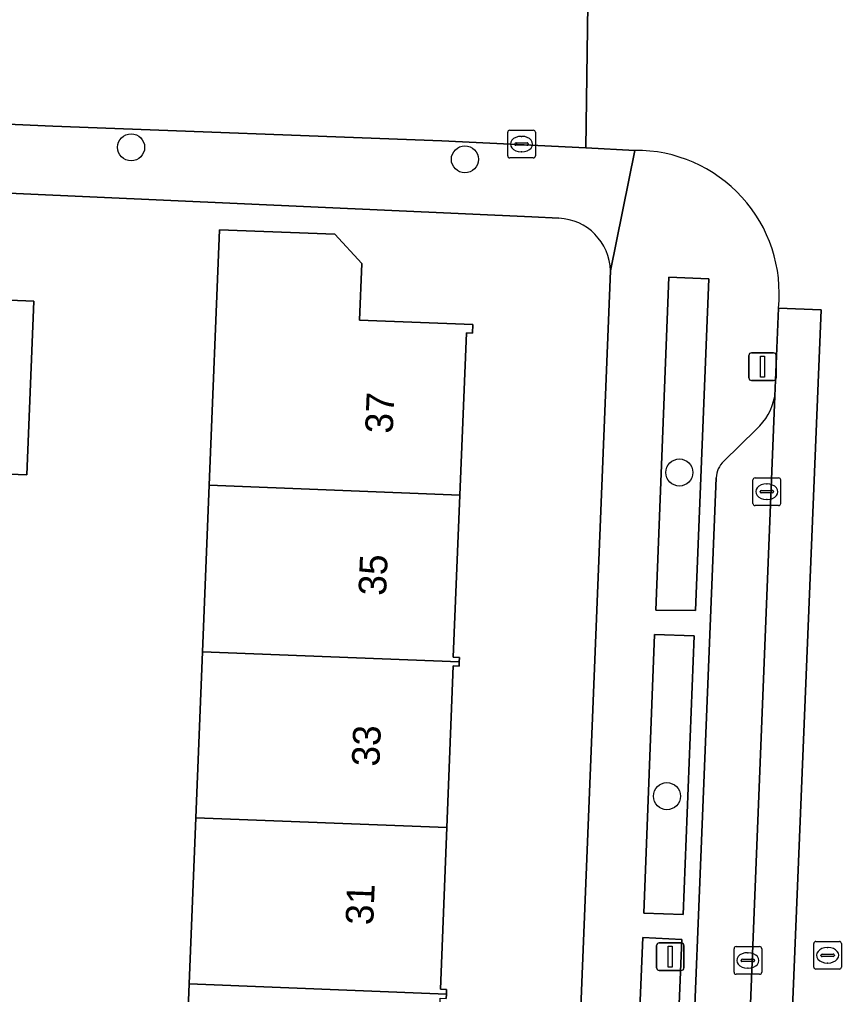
# Model space of a CAD drawing. Extents: x 160732 to 162107, y 387428 to 388479.
# Drawn here: x 161746.7 to 161776.41, y 387839.66 to 387874.89 of the extents above; entities that cross this region are included whole.
import ezdxf

# ---------------------------------------------------------------- set-up
doc = ezdxf.new("R2010")
doc.units = 0
for name, color, linetype in [('IMGEO_Boom', 7, 'Continuous'), ('IMGEO_Erf', 7, 'Continuous'), ('IMGEO_Groenvoorziening', 7, 'Continuous'), ('IMGEO_Kolk', 7, 'Continuous'), ('IMGEO_Lichtmast', 7, 'Continuous'), ('IMGEO_Pand', 7, 'Continuous'), ('IMGEO_Pand_nummerreeks', 7, 'Continuous'), ('IMGEO_Parkeervlak_open', 7, 'Continuous'), ('IMGEO_Rijbaan_lokaal_gesloten', 7, 'Continuous'), ('IMGEO_Rijbaan_lokaal_open', 7, 'Continuous'), ('IMGEO_Rioolput', 7, 'Continuous'), ('IMGEO_Voetpad_open', 7, 'Continuous')]:
    doc.layers.add(name, color=color, linetype=linetype)

msp = doc.modelspace()

# ---------------------------------------------------------------- linework, layer by layer
at = {"layer": 'IMGEO_Boom'}
for centre in [(161750.732, 387870.269), (161762.797, 387869.834), (161770.55, 387858.519), (161770.099, 387846.825)]:
    msp.add_circle(centre, 0.489, dxfattribs=at)
at = {"layer": 'IMGEO_Erf'}
for points in [[(161766.194, 387867.706), (161765.217, 387867.761), (161744.162, 387868.702)], [(161752.591, 387834.048), (161752.832, 387840.043), (161753.073, 387846.047), (161753.314, 387852.04), (161753.556, 387858.062), (161753.926, 387867.29), (161758.095, 387867.127), (161759.073, 387866.068), (161758.993, 387864.027), (161763.089, 387863.866), (161763.076, 387863.549), (161762.859, 387863.563), (161762.618, 387857.705), (161762.377, 387851.848), (161762.6, 387851.833), (161762.593, 387851.675), (161762.587, 387851.516), (161762.369, 387851.53), (161762.141, 387845.69), (161761.913, 387839.85), (161762.135, 387839.836), (161762.129, 387839.677), (161762.122, 387839.518)], [(161766.097, 387817.071), (161768.058, 387865.811)], [(161743.989, 387864.84), (161747.213, 387864.713), (161746.965, 387858.429), (161746.01, 387858.466)]]:
    msp.add_lwpolyline(points, dxfattribs=at)
msp.add_arc((161766.105, 387865.754), 1.954, 1.6781, 87.3769, dxfattribs=at)
at = {"layer": 'IMGEO_Groenvoorziening'}
for points in [[(161771.133, 387853.533), (161771.611, 387865.519), (161770.172, 387865.579), (161769.694, 387853.541)], [(161769.268, 387842.593), (161770.684, 387842.546), (161771.08, 387852.619), (161769.651, 387852.669)], [(161768.735, 387830.019), (161770.161, 387829.973), (161770.634, 387841.641), (161769.231, 387841.715)]]:
    msp.add_lwpolyline(points, close=True, dxfattribs=at)
at = {"layer": 'IMGEO_Kolk'}
for p, q in [((161764.343, 387869.958), (161764.343, 387870.81)), ((161764.418, 387870.884), (161765.27, 387870.884)), ((161765.344, 387870.81), (161765.344, 387869.958)), ((161764.645, 387870.427), (161765.043, 387870.427)), ((161764.831, 387870.664), (161764.856, 387870.664)), ((161764.602, 387870.378), (161764.602, 387870.39)), ((161765.04, 387870.341), (161764.642, 387870.341)), ((161764.854, 387870.104), (161764.829, 387870.104)), ((161765.086, 387870.39), (161765.086, 387870.378)), ((161765.27, 387869.884), (161764.418, 387869.884)), ((161773.209, 387857.4), (161773.209, 387858.252)), ((161773.284, 387858.326), (161774.136, 387858.326)), ((161773.697, 387858.106), (161773.722, 387858.106)), ((161774.21, 387858.252), (161774.21, 387857.4)), ((161773.468, 387857.82), (161773.468, 387857.832)), ((161773.906, 387857.783), (161773.508, 387857.783)), ((161773.511, 387857.869), (161773.909, 387857.869)), ((161773.952, 387857.832), (161773.952, 387857.82)), ((161773.72, 387857.546), (161773.695, 387857.546)), ((161774.136, 387857.326), (161773.284, 387857.326)), ((161772.524, 387840.463), (161772.524, 387841.315)), ((161772.599, 387841.389), (161773.451, 387841.389)), ((161773.525, 387841.315), (161773.525, 387840.463)), ((161772.783, 387840.883), (161772.783, 387840.895)), ((161773.221, 387840.846), (161772.823, 387840.846)), ((161772.826, 387840.932), (161773.224, 387840.932)), ((161773.012, 387841.169), (161773.037, 387841.169)), ((161773.267, 387840.895), (161773.267, 387840.883)), ((161773.035, 387840.609), (161773.01, 387840.609)), ((161773.451, 387840.389), (161772.599, 387840.389))]:
    msp.add_line(p, q, dxfattribs=at)
for points in [[(161764.343, 387869.958), (161764.343, 387870.81)], [(161764.418, 387870.884), (161765.27, 387870.884)], [(161765.344, 387870.81), (161765.344, 387869.958)], [(161765.27, 387869.884), (161764.418, 387869.884)], [(161773.209, 387857.4), (161773.209, 387858.252)], [(161773.284, 387858.326), (161774.136, 387858.326)], [(161774.21, 387858.252), (161774.21, 387857.4)], [(161774.136, 387857.326), (161773.284, 387857.326)], [(161772.524, 387840.463), (161772.524, 387841.315)], [(161772.599, 387841.389), (161773.451, 387841.389)], [(161773.525, 387841.315), (161773.525, 387840.463)], [(161773.451, 387840.389), (161772.599, 387840.389)]]:
    msp.add_lwpolyline(points, dxfattribs=at)
for centre, radius, start, end in [((161764.42, 387870.808), 0.0765, 91.552, 178.448), ((161764.42, 387870.808), 0.0765, 91.552, 178.448), ((161765.268, 387870.808), 0.0765, 1.552, 88.448), ((161765.268, 387870.808), 0.0765, 1.552, 88.448), ((161764.642, 387870.387), 0.0403, 85.8775, 175.7526), ((161765.047, 387870.389), 0.0386, 1.7309, 96.639), ((161764.639, 387870.377), 0.0366, 178.938, 274.7102), ((161765.043, 387870.384), 0.043, 264.8664, 352.4533), ((161764.42, 387869.96), 0.0765, 181.552, 268.448), ((161764.42, 387869.96), 0.0765, 181.552, 268.448), ((161765.268, 387869.96), 0.0765, 271.552, 358.448), ((161765.268, 387869.96), 0.0765, 271.552, 358.448), ((161773.286, 387858.25), 0.0765, 91.552, 178.448), ((161773.286, 387858.25), 0.0765, 91.552, 178.448), ((161774.134, 387858.25), 0.0765, 1.552, 88.448), ((161774.134, 387858.25), 0.0765, 1.552, 88.448), ((161773.508, 387857.829), 0.0403, 85.8775, 175.7526), ((161773.505, 387857.819), 0.0366, 178.938, 274.7102), ((161773.909, 387857.826), 0.043, 264.8664, 352.4533), ((161773.913, 387857.831), 0.0386, 1.7309, 96.639), ((161773.286, 387857.402), 0.0765, 181.552, 268.448), ((161773.286, 387857.402), 0.0765, 181.552, 268.448), ((161774.134, 387857.402), 0.0765, 271.552, 358.448), ((161774.134, 387857.402), 0.0765, 271.552, 358.448), ((161772.601, 387841.313), 0.0765, 91.552, 178.448), ((161772.601, 387841.313), 0.0765, 91.552, 178.448), ((161773.449, 387841.313), 0.0765, 1.552, 88.448), ((161773.449, 387841.313), 0.0765, 1.552, 88.448), ((161772.823, 387840.892), 0.0403, 85.8775, 175.7526), ((161772.82, 387840.882), 0.0366, 178.938, 274.7102), ((161773.224, 387840.889), 0.043, 264.8664, 352.4533), ((161773.228, 387840.894), 0.0386, 1.7309, 96.639), ((161772.601, 387840.465), 0.0765, 181.552, 268.448), ((161772.601, 387840.465), 0.0765, 181.552, 268.448), ((161773.449, 387840.465), 0.0765, 271.552, 358.448), ((161773.449, 387840.465), 0.0765, 271.552, 358.448)]:
    msp.add_arc(centre, radius, start, end, dxfattribs=at)
for centre, major_axis, ratio, start_param, end_param in [((161764.83, 387870.384), (-0.387, 0.002), 0.722429, 4.712389, 7.853982), ((161764.855, 387870.384), (-0.39, 0.002), 0.717154, 1.570796, 4.712389), ((161773.696, 387857.826), (-0.387, 0.002), 0.722429, 4.712389, 7.853982), ((161773.721, 387857.826), (-0.39, 0.002), 0.717154, 1.570796, 4.712389), ((161773.011, 387840.889), (-0.387, 0.002), 0.722429, 4.712389, 7.853982), ((161773.036, 387840.889), (-0.39, 0.002), 0.717154, 1.570796, 4.712389)]:
    msp.add_ellipse(centre, major_axis=major_axis, ratio=ratio, start_param=start_param, end_param=end_param, dxfattribs=at)
at = {"layer": 'IMGEO_Lichtmast'}
for p, q in [((161773.06, 387861.942), (161773.06, 387862.742)), ((161773.06, 387862.742), (161773.06, 387861.942)), ((161773.16, 387862.842), (161773.95, 387862.842)), ((161773.95, 387862.842), (161773.16, 387862.842)), ((161774.05, 387862.742), (161774.05, 387861.942)), ((161774.05, 387861.942), (161774.05, 387862.742)), ((161773.95, 387861.842), (161773.16, 387861.842)), ((161773.16, 387861.842), (161773.95, 387861.842)), ((161769.724, 387840.627), (161769.724, 387841.427)), ((161769.724, 387841.427), (161769.724, 387840.627)), ((161769.824, 387841.527), (161770.614, 387841.527)), ((161770.614, 387841.527), (161769.824, 387841.527)), ((161770.714, 387841.427), (161770.714, 387840.627)), ((161770.714, 387840.627), (161770.714, 387841.427)), ((161770.614, 387840.527), (161769.824, 387840.527)), ((161769.824, 387840.527), (161770.614, 387840.527))]:
    msp.add_line(p, q, dxfattribs=at)
for points in [[(161773.48, 387862.717), (161773.63, 387862.717), (161773.63, 387861.967), (161773.48, 387861.967), (161773.48, 387862.717)], [(161770.144, 387841.402), (161770.294, 387841.402), (161770.294, 387840.652), (161770.144, 387840.652), (161770.144, 387841.402)]]:
    msp.add_lwpolyline(points, dxfattribs=at)
for centre, start, end in [((161773.16, 387862.742), 90, 180), ((161773.16, 387862.742), 90, 180), ((161773.95, 387862.742), 0, 90), ((161773.95, 387862.742), 360, 90), ((161773.16, 387861.942), 180, 270), ((161773.16, 387861.942), 180, 270), ((161773.95, 387861.942), 270, 0), ((161773.95, 387861.942), 270, 0), ((161769.824, 387841.427), 90, 180), ((161769.824, 387841.427), 90, 180), ((161770.614, 387841.427), 0, 90), ((161770.614, 387841.427), 360, 90), ((161769.824, 387840.627), 180, 270), ((161769.824, 387840.627), 180, 270), ((161770.614, 387840.627), 270, 0), ((161770.614, 387840.627), 270, 0)]:
    msp.add_arc(centre, 0.1, start, end, dxfattribs=at)
at = {"layer": 'IMGEO_Pand'}
for points in [[(161762.618, 387857.705), (161762.859, 387863.563), (161763.076, 387863.549), (161763.089, 387863.866), (161758.993, 387864.027), (161759.073, 387866.068), (161758.095, 387867.127), (161753.926, 387867.29), (161753.556, 387858.062)], [(161746.001, 387858.241), (161746.01, 387858.466), (161746.965, 387858.429), (161747.213, 387864.713), (161743.989, 387864.84), (161743.732, 387858.331)], [(161753.556, 387858.062), (161753.314, 387852.04), (161762.593, 387851.675), (161762.6, 387851.833), (161762.377, 387851.848), (161762.618, 387857.705)], [(161753.314, 387852.04), (161753.073, 387846.047), (161762.141, 387845.69), (161762.369, 387851.53), (161762.587, 387851.516), (161762.593, 387851.675)], [(161753.073, 387846.047), (161752.832, 387840.043), (161762.129, 387839.677), (161762.135, 387839.836), (161761.913, 387839.85), (161762.141, 387845.69)], [(161761.669, 387833.69), (161761.905, 387839.532), (161762.122, 387839.518), (161762.129, 387839.677), (161752.832, 387840.043), (161752.591, 387834.048)]]:
    msp.add_lwpolyline(points, close=True, dxfattribs=at)
at = {"layer": 'IMGEO_Parkeervlak_open'}
for points in [[(161772.376, 387820.678), (161773.996, 387861.271)], [(161773.329, 387860.078), (161772.153, 387858.926)], [(161771.883, 387858.326), (161770.489, 387824.053)]]:
    msp.add_lwpolyline(points, dxfattribs=at)
for centre, radius, start, end in [((161771.886, 387861.667), 2.146, 312.2254, 349.3559), ((161772.727, 387858.307), 0.845, 132.8471, 178.6974)]:
    msp.add_arc(centre, radius, start, end, dxfattribs=at)
at = {"layer": 'IMGEO_Rijbaan_lokaal_gesloten'}
msp.add_lwpolyline([(161773.996, 387861.271), (161772.376, 387820.678), (161772.293, 387818.723), (161773.79, 387818.64), (161775.679, 387864.4), (161774.131, 387864.459)], close=True, dxfattribs=at)
at = {"layer": 'IMGEO_Rijbaan_lokaal_open'}
for points in [[(161682.403, 387873.815), (161687.584, 387873.595), (161704.207, 387872.889), (161744.348, 387871.186), (161747.905, 387871.035), (161761.958, 387870.502), (161767.169, 387870.246), (161767.266, 387877.176)], [(161768.615, 387877.11), (161767.266, 387877.176), (161767.169, 387870.246), (161768.936, 387870.157)], [(161774.131, 387864.459), (161775.679, 387864.4), (161773.79, 387818.64), (161772.293, 387818.723)]]:
    msp.add_lwpolyline(points, dxfattribs=at)
msp.add_arc((161768.988, 387864.987), 5.17, 354.135, 90.5773, dxfattribs=at)
at = {"layer": 'IMGEO_Rioolput'}
for p, q in [((161775.483, 387841.577), (161776.335, 387841.577)), ((161775.408, 387840.651), (161775.408, 387841.503)), ((161775.896, 387841.357), (161775.921, 387841.357)), ((161776.409, 387841.503), (161776.409, 387840.651)), ((161775.667, 387841.071), (161775.667, 387841.083)), ((161776.105, 387841.034), (161775.707, 387841.034)), ((161775.71, 387841.12), (161776.108, 387841.12)), ((161776.151, 387841.083), (161776.151, 387841.071)), ((161776.335, 387840.577), (161775.483, 387840.577)), ((161775.919, 387840.797), (161775.894, 387840.797))]:
    msp.add_line(p, q, dxfattribs=at)
for points in [[(161775.483, 387841.577), (161776.335, 387841.577)], [(161775.408, 387840.651), (161775.408, 387841.503)], [(161776.409, 387841.503), (161776.409, 387840.651)], [(161776.335, 387840.577), (161775.483, 387840.577)]]:
    msp.add_lwpolyline(points, dxfattribs=at)
for centre, radius, start, end in [((161775.485, 387841.501), 0.0765, 91.552, 178.448), ((161775.485, 387841.501), 0.0765, 91.552, 178.448), ((161776.333, 387841.501), 0.0765, 1.552, 88.448), ((161776.333, 387841.501), 0.0765, 1.552, 88.448), ((161775.707, 387841.08), 0.0403, 85.8775, 175.7526), ((161775.704, 387841.07), 0.0366, 178.938, 274.7102), ((161776.108, 387841.077), 0.043, 264.8664, 352.4533), ((161776.112, 387841.082), 0.0386, 1.7309, 96.639), ((161775.485, 387840.653), 0.0765, 181.552, 268.448), ((161775.485, 387840.653), 0.0765, 181.552, 268.448), ((161776.333, 387840.653), 0.0765, 271.552, 358.448), ((161776.333, 387840.653), 0.0765, 271.552, 358.448)]:
    msp.add_arc(centre, radius, start, end, dxfattribs=at)
for centre, major_axis, ratio, start_param, end_param in [((161775.895, 387841.077), (-0.387, 0.002), 0.722429, 4.712389, 7.853982), ((161775.92, 387841.077), (-0.39, 0.002), 0.717154, 1.570796, 4.712389)]:
    msp.add_ellipse(centre, major_axis=major_axis, ratio=ratio, start_param=start_param, end_param=end_param, dxfattribs=at)
at = {"layer": 'IMGEO_Voetpad_open'}
for points in [[(161761.958, 387870.502), (161747.905, 387871.035), (161744.348, 387871.186), (161704.207, 387872.889), (161687.584, 387873.595), (161682.403, 387873.815)], [(161768.058, 387865.811), (161768.936, 387870.157), (161767.169, 387870.246), (161761.958, 387870.502)], [(161707.083, 387870.358), (161742.712, 387868.767), (161744.162, 387868.702), (161765.217, 387867.761), (161766.194, 387867.706)], [(161768.936, 387870.157), (161768.058, 387865.811), (161766.097, 387817.071), (161766.798, 387812.868)], [(161773.996, 387861.271), (161774.131, 387864.459)], [(161772.153, 387858.926), (161773.329, 387860.078)], [(161770.489, 387824.053), (161771.883, 387858.326)]]:
    msp.add_lwpolyline(points, dxfattribs=at)
for points in [[(161769.694, 387853.541), (161770.172, 387865.579), (161771.611, 387865.519), (161771.133, 387853.533)], [(161769.268, 387842.593), (161769.651, 387852.669), (161771.08, 387852.619), (161770.684, 387842.546)], [(161769.231, 387841.715), (161770.634, 387841.641), (161770.161, 387829.973), (161768.735, 387830.019)]]:
    msp.add_lwpolyline(points, close=True, dxfattribs=at)
for centre, radius, start, end in [((161768.988, 387864.987), 5.17, 354.135, 90.5773), ((161766.105, 387865.754), 1.954, 1.6781, 87.3769), ((161771.886, 387861.667), 2.146, 312.2254, 349.3559), ((161772.727, 387858.307), 0.845, 132.8471, 178.6974)]:
    msp.add_arc(centre, radius, start, end, dxfattribs=at)

# ---------------------------------------------------------------- texts
at = {"layer": 'IMGEO_Pand_nummerreeks'}
for s, rotation, p in [('37', 87.6429, (161760.187, 387859.912)), ('35', 87.6429, (161759.946, 387854.055)), ('33', 87.7596, (161759.705, 387847.883)), ('31', 87.7596, (161759.481, 387842.156))]:
    msp.add_text(s, height=1, rotation=rotation, dxfattribs=at).set_placement(p)

doc.saveas('drawing.dxf')
